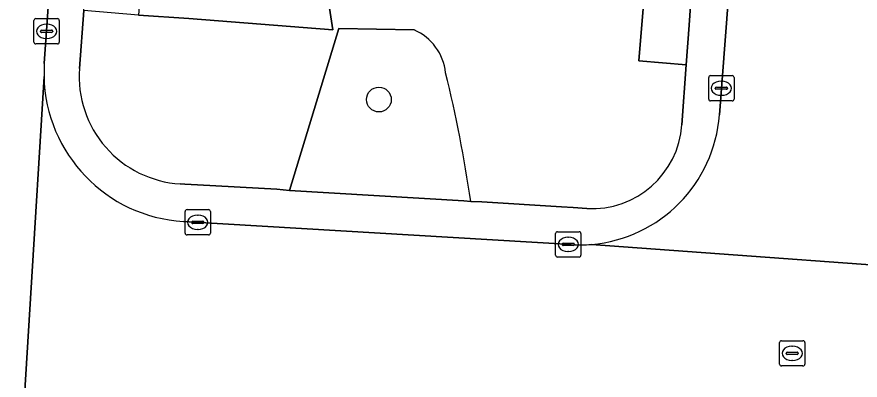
# Model space of a CAD drawing. Extents: x 161848 to 162726, y 385382 to 386521.
# Drawn here: x 162279.56 to 162312.9, y 385464.81 to 385479.16 of the extents above; entities that cross this region are included whole.
import ezdxf

# ---------------------------------------------------------------- set-up
doc = ezdxf.new("R2010")
doc.units = 0
for name, color, linetype in [('IMGEO_Boom', 7, 'Continuous'), ('IMGEO_Groenvoorziening', 7, 'Continuous'), ('IMGEO_Kolk', 7, 'Continuous'), ('IMGEO_Rijbaan_lokaal_open', 7, 'Continuous'), ('IMGEO_Rioolput', 7, 'Continuous'), ('IMGEO_Terreindeel_zand', 7, 'Continuous'), ('IMGEO_Voetpad_open', 7, 'Continuous')]:
    doc.layers.add(name, color=color, linetype=linetype)

msp = doc.modelspace()

# ---------------------------------------------------------------- linework, layer by layer
at = {"layer": 'IMGEO_Boom'}
msp.add_circle((162293.875, 385475.897), 0.489, dxfattribs=at)
at = {"layer": 'IMGEO_Groenvoorziening'}
for points in [[(162305.853, 385474.901), (162306.029, 385477.27), (162304.156, 385477.43), (162304.561, 385482.354), (162299.422, 385482.729), (162297.662, 385485.331), (162296.461, 385494.655), (162297.254, 385497.856), (162305.385, 385497.274), (162307.395, 385497.161), (162307.979, 385505.723), (162308.121, 385507.806), (162306.065, 385507.983), (162302.528, 385514.612), (162301.391, 385498.793), (162289.422, 385499.653), (162290.652, 385516.769), (162301.553, 385516.439), (162301.063, 385517.357)], [(162293.391, 385492.945), (162290.696, 385487.469), (162292.047, 385478.654), (162286.356, 385479.104), (162284.372, 385479.233), (162282.211, 385479.418), (162282.033, 385477.121)], [(162286.018, 385472.566), (162286.203, 385472.555), (162286.699, 385472.525), (162289.843, 385472.352), (162290.341, 385472.305), (162292.29, 385478.707), (162295.266, 385478.652)], [(162295.266, 385478.652), (162292.29, 385478.707), (162290.341, 385472.305)], [(162290.341, 385472.305), (162290.344, 385472.305), (162297.232, 385471.889), (162297.505, 385471.875)], [(162297.505, 385471.875), (162297.941, 385471.852), (162301.097, 385471.655), (162301.552, 385471.628), (162302.097, 385471.595)]]:
    msp.add_lwpolyline(points, dxfattribs=at)
msp.add_lwpolyline([(162307.395, 385497.161), (162305.385, 385497.274), (162305.474, 385495.805), (162304.757, 385483.81), (162304.561, 385482.354), (162304.156, 385477.43), (162306.029, 385477.27), (162306.145, 385478.836)], close=True, dxfattribs=at)
for centre, radius, start, end in [((162294.425, 385476.725), 2.102, 6.3779, 66.4139), ((162294.425, 385476.725), 2.102, 6.3779, 66.4139), ((162286.275, 385476.812), 4.254, 175.8314, 266.5316), ((162242.429, 385463.778), 55.668, 8.3636, 13.6966), ((162242.429, 385463.778), 55.668, 8.3636, 13.6966), ((162302.31, 385475.14), 3.551, 266.5638, 356.1441)]:
    msp.add_arc(centre, radius, start, end, dxfattribs=at)
at = {"layer": 'IMGEO_Kolk'}
for p, q in [((162280.235, 385478.167), (162280.235, 385479.019)), ((162280.31, 385479.093), (162281.162, 385479.093)), ((162281.236, 385479.019), (162281.236, 385478.167)), ((162280.494, 385478.587), (162280.494, 385478.599)), ((162280.932, 385478.55), (162280.534, 385478.55)), ((162280.537, 385478.636), (162280.935, 385478.636)), ((162280.723, 385478.873), (162280.748, 385478.873)), ((162280.978, 385478.599), (162280.978, 385478.587)), ((162280.746, 385478.313), (162280.721, 385478.313)), ((162281.162, 385478.093), (162280.31, 385478.093)), ((162306.915, 385475.918), (162306.915, 385476.77)), ((162306.99, 385476.844), (162307.842, 385476.844)), ((162307.403, 385476.624), (162307.428, 385476.624)), ((162307.916, 385476.77), (162307.916, 385475.918)), ((162307.174, 385476.338), (162307.174, 385476.35)), ((162307.612, 385476.301), (162307.214, 385476.301)), ((162307.217, 385476.387), (162307.615, 385476.387)), ((162307.658, 385476.35), (162307.658, 385476.338)), ((162307.426, 385476.064), (162307.401, 385476.064)), ((162307.842, 385475.844), (162306.99, 385475.844)), ((162286.288, 385471.548), (162287.14, 385471.548)), ((162286.213, 385470.622), (162286.213, 385471.474)), ((162286.701, 385471.328), (162286.726, 385471.328)), ((162287.214, 385471.474), (162287.214, 385470.622)), ((162286.472, 385471.042), (162286.472, 385471.054)), ((162286.91, 385471.005), (162286.512, 385471.005)), ((162286.515, 385471.091), (162286.913, 385471.091)), ((162286.956, 385471.054), (162286.956, 385471.042)), ((162287.14, 385470.548), (162286.288, 385470.548)), ((162286.724, 385470.768), (162286.699, 385470.768)), ((162300.86, 385469.748), (162300.86, 385470.6)), ((162300.935, 385470.674), (162301.787, 385470.674)), ((162301.861, 385470.6), (162301.861, 385469.748)), ((162301.162, 385470.217), (162301.56, 385470.217)), ((162301.348, 385470.454), (162301.373, 385470.454)), ((162301.119, 385470.168), (162301.119, 385470.18)), ((162301.557, 385470.131), (162301.159, 385470.131)), ((162301.371, 385469.894), (162301.346, 385469.894)), ((162301.603, 385470.18), (162301.603, 385470.168)), ((162301.787, 385469.674), (162300.935, 385469.674))]:
    msp.add_line(p, q, dxfattribs=at)
for points in [[(162280.235, 385478.167), (162280.235, 385479.019)], [(162280.31, 385479.093), (162281.162, 385479.093)], [(162281.236, 385479.019), (162281.236, 385478.167)], [(162281.162, 385478.093), (162280.31, 385478.093)], [(162306.915, 385475.918), (162306.915, 385476.77)], [(162306.99, 385476.844), (162307.842, 385476.844)], [(162307.916, 385476.77), (162307.916, 385475.918)], [(162307.842, 385475.844), (162306.99, 385475.844)], [(162286.288, 385471.548), (162287.14, 385471.548)], [(162286.213, 385470.622), (162286.213, 385471.474)], [(162287.214, 385471.474), (162287.214, 385470.622)], [(162287.14, 385470.548), (162286.288, 385470.548)], [(162300.86, 385469.748), (162300.86, 385470.6)], [(162300.935, 385470.674), (162301.787, 385470.674)], [(162301.861, 385470.6), (162301.861, 385469.748)], [(162301.787, 385469.674), (162300.935, 385469.674)]]:
    msp.add_lwpolyline(points, dxfattribs=at)
for centre, radius, start, end in [((162280.312, 385479.017), 0.0765, 91.552, 178.448), ((162280.312, 385479.017), 0.0765, 91.552, 178.448), ((162281.16, 385479.017), 0.0765, 1.552, 88.448), ((162281.16, 385479.017), 0.0765, 1.552, 88.448), ((162280.534, 385478.596), 0.0403, 85.8775, 175.7526), ((162280.531, 385478.586), 0.0366, 178.938, 274.7102), ((162280.935, 385478.593), 0.043, 264.8664, 352.4533), ((162280.939, 385478.598), 0.0386, 1.7309, 96.639), ((162280.312, 385478.169), 0.0765, 181.552, 268.448), ((162280.312, 385478.169), 0.0765, 181.552, 268.448), ((162281.16, 385478.169), 0.0765, 271.552, 358.448), ((162281.16, 385478.169), 0.0765, 271.552, 358.448), ((162306.992, 385476.768), 0.0765, 91.552, 178.448), ((162306.992, 385476.768), 0.0765, 91.552, 178.448), ((162307.84, 385476.768), 0.0765, 1.552, 88.448), ((162307.84, 385476.768), 0.0765, 1.552, 88.448), ((162307.214, 385476.347), 0.0403, 85.8775, 175.7526), ((162307.211, 385476.337), 0.0366, 178.938, 274.7102), ((162307.615, 385476.344), 0.043, 264.8664, 352.4533), ((162307.619, 385476.349), 0.0386, 1.7309, 96.639), ((162306.992, 385475.92), 0.0765, 181.552, 268.448), ((162306.992, 385475.92), 0.0765, 181.552, 268.448), ((162307.84, 385475.92), 0.0765, 271.552, 358.448), ((162307.84, 385475.92), 0.0765, 271.552, 358.448), ((162286.29, 385471.472), 0.0765, 91.552, 178.448), ((162286.29, 385471.472), 0.0765, 91.552, 178.448), ((162287.138, 385471.472), 0.0765, 1.552, 88.448), ((162287.138, 385471.472), 0.0765, 1.552, 88.448), ((162286.512, 385471.051), 0.0403, 85.8775, 175.7526), ((162286.509, 385471.041), 0.0366, 178.938, 274.7102), ((162286.913, 385471.048), 0.043, 264.8664, 352.4533), ((162286.917, 385471.053), 0.0386, 1.7309, 96.639), ((162286.29, 385470.624), 0.0765, 181.552, 268.448), ((162286.29, 385470.624), 0.0765, 181.552, 268.448), ((162287.138, 385470.624), 0.0765, 271.552, 358.448), ((162287.138, 385470.624), 0.0765, 271.552, 358.448), ((162300.937, 385470.598), 0.0765, 91.552, 178.448), ((162300.937, 385470.598), 0.0765, 91.552, 178.448), ((162301.785, 385470.598), 0.0765, 1.552, 88.448), ((162301.785, 385470.598), 0.0765, 1.552, 88.448), ((162301.159, 385470.177), 0.0403, 85.8775, 175.7526), ((162301.564, 385470.179), 0.0386, 1.7309, 96.639), ((162301.156, 385470.167), 0.0366, 178.938, 274.7102), ((162301.56, 385470.174), 0.043, 264.8664, 352.4533), ((162300.937, 385469.75), 0.0765, 181.552, 268.448), ((162300.937, 385469.75), 0.0765, 181.552, 268.448), ((162301.785, 385469.75), 0.0765, 271.552, 358.448), ((162301.785, 385469.75), 0.0765, 271.552, 358.448)]:
    msp.add_arc(centre, radius, start, end, dxfattribs=at)
for centre, major_axis, ratio, start_param, end_param in [((162280.722, 385478.593), (-0.387, 0.002), 0.722429, 4.712389, 7.853982), ((162280.747, 385478.593), (-0.39, 0.002), 0.717154, 1.570796, 4.712389), ((162307.402, 385476.344), (-0.387, 0.002), 0.722429, 4.712389, 7.853982), ((162307.427, 385476.344), (-0.39, 0.002), 0.717154, 1.570796, 4.712389), ((162286.7, 385471.048), (-0.387, 0.002), 0.722429, 4.712389, 7.853982), ((162286.725, 385471.048), (-0.39, 0.002), 0.717154, 1.570796, 4.712389), ((162301.347, 385470.174), (-0.387, 0.002), 0.722429, 4.712389, 7.853982), ((162301.372, 385470.174), (-0.39, 0.002), 0.717154, 1.570796, 4.712389)]:
    msp.add_ellipse(centre, major_axis=major_axis, ratio=ratio, start_param=start_param, end_param=end_param, dxfattribs=at)
at = {"layer": 'IMGEO_Rijbaan_lokaal_open'}
for points in [[(162312.306, 385545.057), (162311.004, 385526.109), (162309.221, 385500), (162307.336, 385475.296)], [(162280.645, 385477.319), (162282.244, 385500), (162284.1, 385528.675)], [(162280.633, 385476.811), (162279.56, 385459.267)], [(162279.56, 385459.267), (162280.633, 385476.811)], [(162301.479, 385470.166), (162286.144, 385471.081)], [(162319.272, 385468.927), (162302.281, 385470.176)], [(162302.281, 385470.176), (162319.272, 385468.927)]]:
    msp.add_lwpolyline(points, dxfattribs=at)
for centre, radius, start, end in [((162287.092, 385476.913), 6.459, 176.3926, 180.901), ((162286.493, 385476.931), 5.861, 181.178, 266.5898), ((162301.808, 385475.698), 5.543, 274.8946, 355.8374), ((162301.808, 385475.908), 5.751, 266.7159, 274.7128)]:
    msp.add_arc(centre, radius, start, end, dxfattribs=at)
at = {"layer": 'IMGEO_Rioolput'}
for p, q in [((162309.715, 385465.444), (162309.715, 385466.296)), ((162309.79, 385466.37), (162310.642, 385466.37)), ((162310.716, 385466.296), (162310.716, 385465.444)), ((162309.974, 385465.864), (162309.974, 385465.876)), ((162310.017, 385465.913), (162310.415, 385465.913)), ((162310.203, 385466.15), (162310.228, 385466.15)), ((162310.458, 385465.876), (162310.458, 385465.864)), ((162310.412, 385465.827), (162310.014, 385465.827)), ((162310.226, 385465.59), (162310.201, 385465.59)), ((162310.642, 385465.37), (162309.79, 385465.37))]:
    msp.add_line(p, q, dxfattribs=at)
for points in [[(162309.715, 385465.444), (162309.715, 385466.296)], [(162309.79, 385466.37), (162310.642, 385466.37)], [(162310.716, 385466.296), (162310.716, 385465.444)], [(162310.642, 385465.37), (162309.79, 385465.37)]]:
    msp.add_lwpolyline(points, dxfattribs=at)
for centre, radius, start, end in [((162309.792, 385466.294), 0.0765, 91.552, 178.448), ((162309.792, 385466.294), 0.0765, 91.552, 178.448), ((162310.64, 385466.294), 0.0765, 1.552, 88.448), ((162310.64, 385466.294), 0.0765, 1.552, 88.448), ((162310.014, 385465.873), 0.0403, 85.8775, 175.7526), ((162310.419, 385465.875), 0.0386, 1.7309, 96.639), ((162310.011, 385465.863), 0.0366, 178.938, 274.7102), ((162310.415, 385465.87), 0.043, 264.8664, 352.4533), ((162309.792, 385465.446), 0.0765, 181.552, 268.448), ((162309.792, 385465.446), 0.0765, 181.552, 268.448), ((162310.64, 385465.446), 0.0765, 271.552, 358.448), ((162310.64, 385465.446), 0.0765, 271.552, 358.448)]:
    msp.add_arc(centre, radius, start, end, dxfattribs=at)
for centre, major_axis, ratio, start_param, end_param in [((162310.202, 385465.87), (-0.387, 0.002), 0.722429, 4.712389, 7.853982), ((162310.227, 385465.87), (-0.39, 0.002), 0.717154, 1.570796, 4.712389)]:
    msp.add_ellipse(centre, major_axis=major_axis, ratio=ratio, start_param=start_param, end_param=end_param, dxfattribs=at)
at = {"layer": 'IMGEO_Terreindeel_zand'}
msp.add_lwpolyline([(162290.696, 385487.469), (162285.018, 385487.967), (162284.372, 385479.233), (162286.356, 385479.104), (162292.047, 385478.654)], close=True, dxfattribs=at)
at = {"layer": 'IMGEO_Voetpad_open'}
for points in [[(162282.033, 385477.121), (162282.211, 385479.418), (162282.299, 385480.548), (162282.332, 385480.973), (162283.431, 385495.131), (162283.499, 385496.006), (162283.77, 385499.366), (162283.821, 385500), (162283.884, 385500.909), (162284.537, 385510.31), (162284.57, 385510.789), (162285.015, 385517.244), (162285.09, 385518.328), (162285.538, 385524.824), (162285.729, 385529.2)], [(162284.1, 385528.675), (162282.244, 385500), (162280.645, 385477.319)], [(162309.457, 385528.013), (162309.434, 385526.895), (162309.218, 385523.897), (162308.121, 385507.806), (162307.979, 385505.723), (162307.395, 385497.161), (162306.145, 385478.836), (162306.029, 385477.27), (162305.853, 385474.901)], [(162307.336, 385475.296), (162309.221, 385500), (162311.004, 385526.109), (162311.013, 385526.879)], [(162290.344, 385472.305), (162290.341, 385472.305), (162289.843, 385472.352), (162286.699, 385472.525), (162286.203, 385472.555), (162286.018, 385472.566)], [(162302.097, 385471.595), (162301.552, 385471.628), (162301.097, 385471.655), (162297.941, 385471.852), (162297.505, 385471.875), (162297.232, 385471.889), (162290.344, 385472.305)], [(162286.144, 385471.081), (162301.479, 385470.166)]]:
    msp.add_lwpolyline(points, dxfattribs=at)
for centre, radius, start, end in [((162287.092, 385476.913), 6.459, 176.3926, 180.901), ((162286.275, 385476.812), 4.254, 175.8314, 266.5316), ((162286.493, 385476.931), 5.861, 181.178, 266.5898), ((162301.808, 385475.698), 5.543, 274.8946, 355.8374), ((162302.31, 385475.14), 3.551, 266.5638, 356.1441), ((162301.808, 385475.908), 5.751, 266.7159, 274.7128)]:
    msp.add_arc(centre, radius, start, end, dxfattribs=at)

doc.saveas('drawing.dxf')
